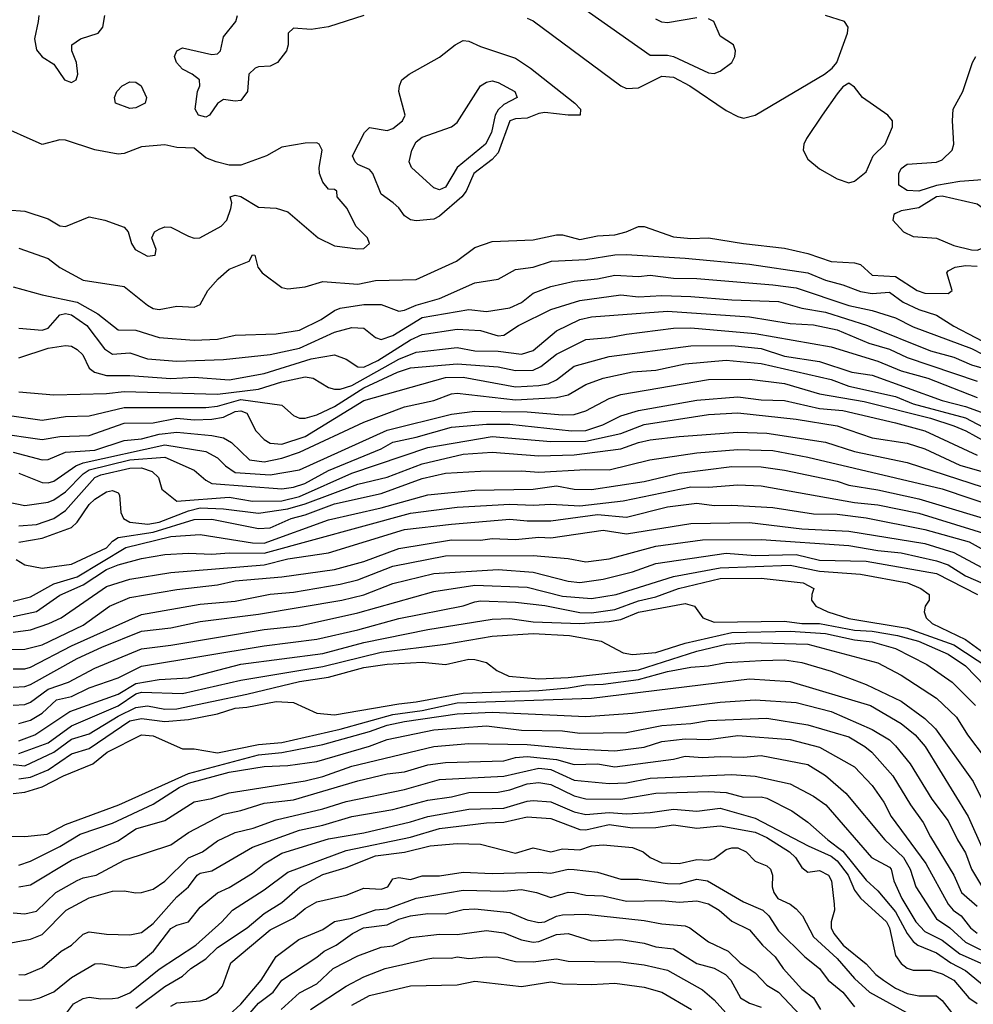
# Model space of a CAD drawing. Header units: metres. Extents: x -51132 to -49532, y -231222 to -229437.
# Tile 288 of 334: x -49929 to -49847, y -230058 to -229974. Entities that reach past the tile are written whole.
import ezdxf

# ---------------------------------------------------------------- set-up
doc = ezdxf.new("R2010")
doc.units = ezdxf.units.M
doc.layers.add('CONTOUR_INDEX', color=1, linetype='Continuous')
doc.layers.add('CONTOUR_INTER', color=3, linetype='Continuous')

msp = doc.modelspace()

# ---------------------------------------------------------------- linework, layer by layer
at = {"layer": 'CONTOUR_INDEX'}
for points, elevation in [([(-49928.58, -230000.481), (-49926.58, -230000.647), (-49926.08, -230000.486), (-49925.08, -229999.362), (-49924.58, -229999.226), (-49924.08, -229999.337), (-49922.769, -230000.259), (-49921.262, -230002.259), (-49920.58, -230002.7), (-49919.08, -230002.594), (-49917.58, -230003.105), (-49915.08, -230003.3), (-49911.08, -230003.159), (-49907.08, -230002.748), (-49904.58, -230002.212), (-49901.58, -230000.825), (-49900.08, -230000.436), (-49899.08, -230000.496), (-49898.08, -230001.283), (-49897.58, -230001.448), (-49896.58, -230001.104), (-49894.08, -229999.587), (-49890.08, -229998.891), (-49888.58, -229999.06), (-49886.58, -229998.759), (-49885.58, -229998.282), (-49884.58, -229997.506), (-49883.08, -229996.929), (-49881.08, -229996.461), (-49879.08, -229996.264), (-49877.58, -229995.951), (-49875.58, -229996.057), (-49874.58, -229995.956), (-49872.58, -229996.204), (-49870.58, -229996.249), (-49864.08, -229996.796), (-49862.08, -229997.041), (-49857.58, -229998.537), (-49855.58, -229998.969), (-49853.58, -229999.617), (-49852.08, -230000.385), (-49847.08, -230002.224), (-49845.08, -230003.254)], 25), ([(-49929.08, -230011.087), (-49926.58, -230011.753), (-49926.08, -230011.709), (-49924.58, -230011.097), (-49922.08, -230010.926), (-49919.58, -230010.082), (-49918.08, -230009.947), (-49916.58, -230009.564), (-49915.08, -230009.378), (-49912.08, -230009.665), (-49911.08, -230009.881), (-49910.398, -230010.259), (-49908.838, -230011.759), (-49907.58, -230011.917), (-49906.08, -230011.604), (-49904.58, -230011.079), (-49899.08, -230008.536), (-49895.58, -230007.219), (-49893.08, -230006.662), (-49891.58, -230006.101), (-49891.08, -230006.053), (-49886.08, -230006.604), (-49882.58, -230006.404), (-49881.58, -230006.192), (-49880.08, -230005.295), (-49878.58, -230004.771), (-49876.08, -230004.228), (-49874.08, -230004.069), (-49871.58, -230003.546), (-49868.08, -230003.224), (-49865.08, -230003.518), (-49859.08, -230004.871), (-49857.58, -230005.435), (-49853.58, -230006.342), (-49852.08, -230006.964), (-49847.58, -230008.159), (-49845.58, -230009.211)], 30), ([(-49928.799, -230020.259), (-49928.08, -230020.723), (-49926.58, -230021.026), (-49924.08, -230020.663), (-49921.08, -230019.27), (-49920.58, -230018.71), (-49920.08, -230018.4), (-49917.08, -230017.923), (-49913.58, -230016.855), (-49912.08, -230016.821), (-49908.08, -230017.619), (-49907.08, -230017.577), (-49905.286, -230016.759), (-49904.08, -230016.44), (-49901.58, -230015.499), (-49897.58, -230014.628), (-49894.08, -230013.342), (-49892.08, -230012.893), (-49889.08, -230012.726), (-49885.58, -230012.695), (-49884.08, -230012.817), (-49880.08, -230012.588), (-49878.08, -230012.603), (-49874.585, -230011.759), (-49870.58, -230011.155), (-49867.08, -230010.853), (-49864.08, -230010.955), (-49861.08, -230011.507), (-49849.58, -230014.241), (-49844.58, -230015.908)], 35), ([(-49929.08, -230029.62), (-49928.08, -230029.611), (-49927.58, -230029.475), (-49924.08, -230027.645), (-49918.08, -230024.973), (-49913.08, -230024.099), (-49910.08, -230023.824), (-49907.08, -230023.229), (-49905.08, -230023.056), (-49901.08, -230022.387), (-49899.58, -230022.011), (-49896.58, -230020.854), (-49892.08, -230019.948), (-49884.58, -230019.933), (-49881.58, -230020.179), (-49880.08, -230020.461), (-49878.08, -230020.21), (-49874.08, -230019.122), (-49870.08, -230018.591), (-49865.08, -230018.569), (-49857.58, -230019.076), (-49855.08, -230019.516), (-49853.08, -230019.706), (-49850.08, -230020.381), (-49849.08, -230020.719), (-49847.58, -230021.655), (-49846.08, -230022.322)], 40), ([(-49928.58, -230036.87), (-49926.08, -230035.963), (-49924.08, -230034.505), (-49920.08, -230032.788), (-49918.58, -230031.769), (-49918.08, -230031.618), (-49914.58, -230031.724), (-49909.58, -230030.577), (-49902.58, -230029.409), (-49897.58, -230028.184), (-49892.08, -230027.508), (-49888.08, -230026.841), (-49884.58, -230026.597), (-49881.465, -230026.759), (-49878.751, -230027.259), (-49876.887, -230028.259), (-49876.08, -230028.389), (-49874.08, -230028.236), (-49871.58, -230027.415), (-49867.58, -230026.528), (-49862.58, -230026.405), (-49859.58, -230026.595), (-49857.08, -230027.133), (-49855.58, -230027.304), (-49853.58, -230027.883), (-49850.884, -230029.259), (-49848.743, -230030.759), (-49846.746, -230032.759)], 45), ([(-49928.58, -230046.413), (-49927.58, -230046.074), (-49925.08, -230044.806), (-49923.346, -230043.759), (-49920.58, -230042.819), (-49917.08, -230041.197), (-49914.877, -230039.759), (-49914.08, -230039.409), (-49910.58, -230038.473), (-49907.58, -230037.976), (-49905.58, -230037.882), (-49903.08, -230037.559), (-49898.58, -230036.236), (-49897.08, -230035.661), (-49893.08, -230034.841), (-49888.58, -230034.49), (-49885.58, -230034.86), (-49882.08, -230034.935), (-49880.58, -230035.116), (-49876.58, -230035.072), (-49873.58, -230034.464), (-49871.08, -230034.291), (-49869.58, -230034.051), (-49864.58, -230033.84), (-49861.08, -230034.414), (-49857.58, -230035.445), (-49856.192, -230036.259), (-49855.604, -230036.759), (-49853.818, -230038.759), (-49852.294, -230041.259), (-49851.199, -230042.759), (-49850.58, -230043.99), (-49848.58, -230047.257), (-49847.92, -230048.759), (-49846.58, -230049.916)], 50), ([(-49928.58, -230057.93), (-49927.58, -230057.95), (-49926.795, -230057.759), (-49925.58, -230057.243), (-49924.08, -230056.021), (-49922.08, -230054.858), (-49921.58, -230054.82), (-49919.58, -230055.205), (-49918.58, -230055.023), (-49917.075, -230053.759), (-49915.58, -230051.82), (-49915.08, -230051.537), (-49914.08, -230051.247), (-49913.08, -230049.999), (-49911.58, -230048.789), (-49910.58, -230048.327), (-49908.58, -230047.107), (-49907.58, -230046.286), (-49906.08, -230045.396), (-49902.08, -230044.162), (-49899.08, -230043.651), (-49895.08, -230042.72), (-49893.58, -230042.254), (-49890.08, -230041.614), (-49887.08, -230041.536), (-49885.08, -230040.933), (-49884.58, -230040.888), (-49883.08, -230041.005), (-49881.08, -230041.855), (-49880.08, -230042.091), (-49878.08, -230041.915), (-49876.58, -230042.022), (-49874.58, -230041.917), (-49872.58, -230041.629), (-49870.58, -230041.788), (-49868.58, -230041.545), (-49865.58, -230042.384), (-49861.064, -230044.759), (-49859.08, -230045.647), (-49858.58, -230046.029), (-49857.632, -230047.259), (-49857.08, -230048.537), (-49856.58, -230049.231), (-49854.335, -230051.259), (-49854.08, -230051.759), (-49853.58, -230054.143), (-49853.08, -230054.809), (-49852.58, -230055.229), (-49852.08, -230055.398), (-49850.58, -230055.399), (-49849.58, -230055.705), (-49848.589, -230056.259), (-49847.3, -230057.759), (-49846.58, -230058.253)], 55), ([(-49910.271, -230060.759), (-49908.08, -230058.208), (-49906.813, -230057.259), (-49906.069, -230056.259), (-49903.08, -230054.29), (-49902.469, -230053.759), (-49901.432, -230053.259), (-49900.045, -230052.259), (-49899.089, -230051.759), (-49897.08, -230051.504), (-49896.08, -230051.029), (-49895.08, -230050.749), (-49893.58, -230050.558), (-49892.08, -230050.588), (-49890.58, -230050.216), (-49889.58, -230050.149), (-49886.58, -230050.468), (-49885.08, -230051.079), (-49884.08, -230051.329), (-49883.58, -230051.256), (-49882.58, -230050.769), (-49882.08, -230050.658), (-49880.08, -230050.597), (-49875.08, -230051.135), (-49873.58, -230051.44), (-49871.58, -230051.606), (-49871.17, -230051.759), (-49869.58, -230052.979), (-49867.906, -230053.759), (-49866.869, -230054.759), (-49865.58, -230055.608), (-49864.58, -230056.661), (-49863.58, -230057.276), (-49860.775, -230060.259)], 60)]:
    msp.add_lwpolyline(points, dxfattribs=dict(at, elevation=elevation))
at = {"layer": 'CONTOUR_INTER'}
for points, elevation in [([(-49881.58, -229972.182), (-49874.58, -229977.147), (-49873.08, -229977.145), (-49872.58, -229977.258), (-49869.58, -229978.665), (-49869.08, -229978.699), (-49868.58, -229978.504), (-49867.579, -229977.759), (-49867.326, -229977.259), (-49867.265, -229976.759), (-49867.429, -229976.259), (-49868.58, -229975.519), (-49869.135, -229974.259), (-49869.58, -229974.039)], 21), ([(-49926.882, -229973.759), (-49926.923, -229974.259), (-49927.241, -229975.759), (-49927.08, -229976.69), (-49926.58, -229977.289), (-49925.58, -229977.921), (-49924.686, -229979.259), (-49924.08, -229979.489), (-49923.674, -229979.259), (-49923.542, -229978.759), (-49923.664, -229977.759), (-49924.059, -229976.759), (-49924.037, -229976.259), (-49923.308, -229975.759), (-49921.797, -229975.259), (-49921.402, -229974.759), (-49921.232, -229973.759)], 22), ([(-49899.08, -229973.764), (-49902.08, -229974.722), (-49903.58, -229974.935), (-49905.08, -229974.835), (-49905.551, -229975.259), (-49905.544, -229976.259), (-49905.671, -229976.759), (-49906.463, -229977.759), (-49907.08, -229978.092), (-49908.08, -229978.138), (-49908.377, -229978.259), (-49908.908, -229978.759), (-49909.024, -229980.259), (-49909.58, -229981.008), (-49910.08, -229981.072), (-49911.08, -229980.937), (-49911.58, -229981.264), (-49912.271, -229982.259), (-49912.58, -229982.438), (-49913.202, -229982.259), (-49913.496, -229981.759), (-49913.294, -229980.259), (-49913.107, -229979.759), (-49913.14, -229979.259), (-49913.741, -229978.759), (-49914.58, -229978.349), (-49915.093, -229977.759), (-49915.262, -229977.259), (-49915.072, -229976.759), (-49914.58, -229976.506), (-49912.08, -229977.098), (-49911.58, -229977.04), (-49911.324, -229976.759), (-49911.08, -229975.577), (-49910.028, -229974.259), (-49909.874, -229973.759)], 23), ([(-49885.08, -229973.978), (-49884.58, -229974.198), (-49877.091, -229979.759), (-49876.58, -229979.991), (-49875.58, -229979.925), (-49873.58, -229978.943), (-49872.58, -229979.017), (-49871.176, -229979.759), (-49868.08, -229981.869), (-49867.08, -229982.401), (-49866.58, -229982.516), (-49865.575, -229982.259), (-49859.658, -229978.759), (-49858.989, -229978.259), (-49858.596, -229977.759), (-49857.695, -229975.259), (-49857.633, -229974.759), (-49857.953, -229974.259), (-49859.581, -229973.759)], 22), ([(-49870.58, -229973.961), (-49873.08, -229974.375), (-49873.58, -229974.308), (-49874.08, -229974.059)], 21), ([(-49891.256, -229976.259), (-49890.58, -229975.881), (-49890.08, -229975.932), (-49889.08, -229976.401), (-49886.08, -229977.401), (-49884.815, -229978.259), (-49881.027, -229981.259), (-49880.524, -229981.759), (-49880.566, -229982.259), (-49881.58, -229982.274), (-49883.58, -229982.052), (-49884.08, -229982.117), (-49885.08, -229982.529), (-49886.08, -229982.574), (-49886.574, -229982.759), (-49887.58, -229985.495), (-49888.08, -229986.07), (-49889.656, -229987.259), (-49890.305, -229988.759), (-49890.684, -229989.259), (-49892.58, -229990.907), (-49893.08, -229991.176), (-49894.58, -229991.309), (-49895.08, -229991.231), (-49895.58, -229990.893), (-49896.08, -229990.184), (-49896.554, -229989.759), (-49897.58, -229989.03), (-49898.31, -229987.259), (-49898.58, -229986.922), (-49899.58, -229986.486), (-49899.818, -229986.259), (-49900.03, -229985.759), (-49898.997, -229983.759), (-49898.58, -229983.319), (-49897.08, -229983.573), (-49896.58, -229983.418), (-49895.75, -229982.759), (-49895.532, -229982.259), (-49896.058, -229980.259), (-49896.02, -229979.759), (-49895.806, -229979.259), (-49895.195, -229978.759), (-49892.58, -229977.303), (-49891.256, -229976.259)], 23), ([(-49844.58, -229987.676), (-49848.08, -229987.938), (-49850.08, -229988.276), (-49851.58, -229988.767), (-49852.58, -229988.704), (-49853.304, -229988.259), (-49853.288, -229987.259), (-49853.08, -229986.848), (-49852.58, -229986.463), (-49850.08, -229986.286), (-49849.58, -229986.099), (-49848.735, -229985.259), (-49848.6, -229984.759), (-49848.708, -229982.759), (-49848.633, -229981.759), (-49847.83, -229980.259), (-49846.994, -229977.759), (-49846.714, -229977.259)], 23), ([(-49919.738, -229979.759), (-49919.08, -229979.419), (-49918.58, -229979.443), (-49918.118, -229979.759), (-49917.658, -229980.759), (-49917.781, -229981.259), (-49918.58, -229981.653), (-49919.08, -229981.692), (-49920.312, -229981.259), (-49920.407, -229980.759), (-49920.192, -229980.259), (-49919.738, -229979.759)], 23), ([(-49889.083, -229979.759), (-49888.58, -229979.439), (-49888.08, -229979.348), (-49887.58, -229979.484), (-49886.156, -229980.259), (-49885.946, -229980.759), (-49887.08, -229981.351), (-49887.58, -229981.827), (-49887.827, -229982.259), (-49888.134, -229983.759), (-49888.658, -229984.759), (-49891.073, -229986.759), (-49892.08, -229988.417), (-49892.58, -229988.646), (-49893.08, -229988.497), (-49894.987, -229986.759), (-49895.176, -229986.259), (-49894.968, -229985.259), (-49894.58, -229984.541), (-49894.08, -229984.152), (-49891.58, -229983.279), (-49891.08, -229982.902), (-49889.083, -229979.759)], 24), ([(-49857.58, -229979.55), (-49858.08, -229979.858), (-49858.58, -229980.448), (-49859.86, -229982.259), (-49861.179, -229984.259), (-49861.43, -229984.759), (-49861.491, -229985.259), (-49861.08, -229986.036), (-49860.08, -229986.868), (-49858.58, -229987.722), (-49857.58, -229988.046), (-49857.08, -229987.929), (-49856.08, -229987.11), (-49855.489, -229985.759), (-49854.454, -229984.759), (-49853.845, -229983.259), (-49853.848, -229982.759), (-49854.237, -229982.259), (-49856.415, -229980.759), (-49857.08, -229979.866), (-49857.58, -229979.55)], 22), ([(-49929.58, -229990.366), (-49928.08, -229990.496), (-49926.08, -229991.138), (-49925.08, -229991.733), (-49924.58, -229991.792), (-49922.58, -229990.971), (-49921.23, -229991.259), (-49919.58, -229991.851), (-49919.233, -229992.259), (-49918.954, -229993.259), (-49918.628, -229993.759), (-49917.58, -229994.345), (-49916.933, -229994.259), (-49916.824, -229993.759), (-49917.198, -229992.759), (-49916.988, -229992.259), (-49916.58, -229992.01), (-49916.08, -229991.832), (-49915.58, -229991.848), (-49914.08, -229992.631), (-49913.58, -229992.778), (-49913.084, -229992.759), (-49911.275, -229991.759), (-49910.79, -229991.259), (-49910.455, -229990.259), (-49910.358, -229989.759), (-49910.495, -229989.259), (-49910.08, -229989.105), (-49909.58, -229989.242), (-49908.08, -229990.139), (-49906.58, -229990.218), (-49905.58, -229990.548), (-49902.967, -229992.759), (-49901.58, -229993.461), (-49899.58, -229993.716), (-49899.08, -229993.665), (-49898.587, -229993.259), (-49898.745, -229992.759), (-49899.753, -229991.759), (-49900.499, -229990.259), (-49901.344, -229989.259), (-49901.38, -229988.759), (-49901.58, -229988.634), (-49902.08, -229988.611), (-49902.58, -229988.003), (-49902.846, -229987.259), (-49902.879, -229986.759), (-49902.64, -229985.259), (-49902.888, -229984.759), (-49903.08, -229984.653), (-49904.08, -229984.672), (-49906.08, -229985.016), (-49907.391, -229985.759), (-49909.58, -229986.543), (-49910.58, -229986.535), (-49911.712, -229986.259), (-49912.58, -229985.926), (-49913.58, -229985.086), (-49915.08, -229985.049), (-49916.08, -229984.801), (-49918.08, -229984.97), (-49919.58, -229985.544), (-49920.08, -229985.613), (-49922.08, -229985.235), (-49924.58, -229984.404), (-49925.08, -229984.37), (-49926.58, -229984.795), (-49930.58, -229983.019)], 22), ([(-49849.58, -229989.213), (-49850.08, -229989.268), (-49851.58, -229990.191), (-49853.08, -229990.465), (-49853.58, -229990.669), (-49853.71, -229990.759), (-49853.794, -229991.259), (-49852.894, -229992.259), (-49852.08, -229992.651), (-49850.08, -229992.801), (-49848.58, -229993.421), (-49847.08, -229993.801), (-49846.58, -229993.805), (-49846.08, -229993.624), (-49845.742, -229993.259), (-49845.624, -229992.759), (-49846.08, -229990.253), (-49846.58, -229989.893), (-49849.58, -229989.213)], 22), ([(-49928.58, -229993.654), (-49926.08, -229994.535), (-49925.08, -229995.295), (-49923.08, -229996.371), (-49919.58, -229996.923), (-49917.58, -229998.518), (-49917.08, -229998.793), (-49916.58, -229998.888), (-49915.08, -229998.597), (-49913.58, -229998.695), (-49913.08, -229998.472), (-49912.423, -229997.259), (-49911.533, -229996.259), (-49910.58, -229995.441), (-49908.885, -229994.759), (-49908.58, -229994.208), (-49908.379, -229994.259), (-49908.122, -229995.259), (-49907.776, -229995.759), (-49906.08, -229997.021), (-49905.58, -229997.121), (-49904.08, -229996.947), (-49902.58, -229996.487), (-49899.58, -229996.733), (-49898.08, -229996.425), (-49894.58, -229996.34), (-49891.131, -229994.759), (-49889.58, -229993.592), (-49888.08, -229993.083), (-49884.58, -229992.922), (-49882.58, -229992.52), (-49882.08, -229992.513), (-49880.58, -229992.912), (-49879.08, -229992.585), (-49877.58, -229992.504), (-49876.632, -229992.259), (-49875.58, -229991.797), (-49875.08, -229991.807), (-49872.58, -229992.667), (-49871.08, -229992.818), (-49869.58, -229992.763), (-49866.587, -229993.259), (-49863.08, -229993.648), (-49861.08, -229994.094), (-49859.08, -229994.796), (-49857.08, -229994.894), (-49856.58, -229995.036), (-49855.58, -229995.943), (-49853.58, -229996.081), (-49851.722, -229997.259), (-49851.08, -229997.49), (-49849.08, -229997.513), (-49848.727, -229997.259), (-49849.195, -229995.759), (-49849.08, -229995.574), (-49848.473, -229995.259), (-49847.58, -229995.143), (-49846.58, -229995.191)], 23), ([(-49929.08, -229996.96), (-49926.58, -229997.635), (-49923.58, -229998.254), (-49921.819, -229999.259), (-49920.08, -230000.631), (-49918.58, -230000.655), (-49916.58, -230001.298), (-49913.58, -230001.519), (-49911.58, -230001.44), (-49910.08, -230001.082), (-49906.58, -230000.977), (-49904.58, -230000.649), (-49902.726, -229999.759), (-49901.58, -229998.974), (-49901.08, -229998.789), (-49899.08, -229998.464), (-49897.58, -229998.454), (-49896.08, -229999.022), (-49895.58, -229998.958), (-49894.58, -229998.527), (-49892.58, -229997.957), (-49889.58, -229996.611), (-49887.58, -229996.305), (-49886.08, -229995.485), (-49884.58, -229995.271), (-49883.005, -229994.759), (-49880.08, -229994.603), (-49877.58, -229994.228), (-49876.58, -229994.197), (-49871.58, -229994.501), (-49866.08, -229995.028), (-49861.08, -229995.75), (-49859.58, -229996.379), (-49858.08, -229996.774), (-49856.58, -229997.367), (-49855.58, -229997.53), (-49854.08, -229997.403), (-49852.914, -229998.259), (-49851.58, -229998.888), (-49850.08, -229999.379), (-49848.58, -230000.321), (-49844.866, -230002.259)], 24), ([(-49928.58, -230003.013), (-49926.08, -230002.195), (-49924.58, -230001.985), (-49924.08, -230002.034), (-49923.58, -230002.299), (-49923.099, -230002.759), (-49922.58, -230003.917), (-49922.105, -230004.259), (-49921.08, -230004.542), (-49919.08, -230004.525), (-49915.58, -230004.792), (-49913.58, -230004.673), (-49910.58, -230004.905), (-49907.58, -230004.365), (-49903.58, -230003.123), (-49901.58, -230002.773), (-49900.58, -230003.127), (-49899.58, -230003.797), (-49899.08, -230003.815), (-49897.864, -230003.259), (-49895.08, -230001.49), (-49894.08, -230001.036), (-49891.08, -230000.574), (-49889.08, -230000.676), (-49887.58, -230001.144), (-49887.08, -230001.084), (-49885.833, -230000.259), (-49883.08, -229998.903), (-49880.58, -229998.135), (-49877.08, -229997.63), (-49875.58, -229997.807), (-49873.58, -229997.693), (-49871.08, -229997.782), (-49867.58, -229998.068), (-49863.58, -229998.195), (-49861.58, -229998.791), (-49859.58, -229999.113), (-49855.968, -230000.259), (-49850.58, -230002.427), (-49848.58, -230002.97), (-49847.08, -230003.626), (-49845.58, -230004.06)], 26), ([(-49928.58, -230005.942), (-49925.58, -230006.197), (-49921.08, -230006.071), (-49919.58, -230005.918), (-49911.58, -230006.127), (-49908.08, -230005.71), (-49906.08, -230005.077), (-49904.08, -230004.658), (-49903.401, -230004.759), (-49902.08, -230005.564), (-49901.58, -230005.718), (-49901.08, -230005.701), (-49900.08, -230005.378), (-49896.08, -230003.132), (-49894.58, -230002.555), (-49891.08, -230002.143), (-49889.58, -230002.421), (-49887.58, -230002.455), (-49885.58, -230002.706), (-49884.58, -230002.412), (-49882.58, -230000.709), (-49880.58, -229999.757), (-49879.58, -229999.53), (-49873.08, -229999.032), (-49866.08, -229999.509), (-49862.58, -230000.082), (-49860.58, -230000.205), (-49858.58, -230000.64), (-49855.851, -230001.759), (-49854.08, -230002.294), (-49852.58, -230003.009), (-49846.58, -230005.024)], 27), ([(-49929.58, -230007.923), (-49926.58, -230008.355), (-49924.58, -230008.054), (-49922.58, -230007.984), (-49919.58, -230007.265), (-49912.58, -230007.274), (-49911.58, -230007.146), (-49909.58, -230006.594), (-49906.08, -230007.07), (-49905.08, -230007.948), (-49904.58, -230008.177), (-49904.08, -230008.198), (-49903.08, -230007.902), (-49901.58, -230007.19), (-49899.08, -230005.597), (-49896.183, -230004.259), (-49895.08, -230003.891), (-49891.08, -230003.527), (-49887.58, -230003.806), (-49886.08, -230004.104), (-49884.58, -230004.084), (-49883.924, -230003.759), (-49882.58, -230002.701), (-49880.08, -230001.45), (-49878.08, -230001.294), (-49876.58, -230000.994), (-49872.58, -230000.496), (-49871.08, -230000.461), (-49865.58, -230000.956), (-49859.08, -230002.076), (-49855.08, -230003.319), (-49853.08, -230004.151), (-49850.804, -230004.759), (-49846.58, -230006.429)], 28), ([(-49930.58, -230009.43), (-49926.58, -230010.013), (-49925.08, -230009.742), (-49922.58, -230009.657), (-49919.58, -230008.613), (-49917.08, -230008.593), (-49915.08, -230008.191), (-49913.58, -230008.325), (-49912.08, -230008.283), (-49911.08, -230008.109), (-49910.08, -230007.612), (-49909.58, -230007.557), (-49909.068, -230007.759), (-49908.299, -230009.259), (-49907.58, -230010.012), (-49907.08, -230010.327), (-49906.08, -230010.412), (-49904.08, -230009.74), (-49899.08, -230006.672), (-49892.08, -230004.717), (-49890.58, -230004.693), (-49886.08, -230005.501), (-49884.08, -230005.393), (-49883.286, -230005.259), (-49882.58, -230004.919), (-49881.08, -230003.745), (-49878.08, -230002.913), (-49871.08, -230001.989), (-49867.58, -230001.98), (-49865.08, -230002.215), (-49863.08, -230002.869), (-49860.08, -230003.327), (-49857.307, -230004.259), (-49855.58, -230004.494), (-49849.58, -230006.678), (-49847.58, -230007.179), (-49844.58, -230008.272)], 29), ([(-49928.58, -230012.886), (-49926.58, -230013.694), (-49926.08, -230013.721), (-49925.58, -230013.559), (-49923.698, -230012.259), (-49923.08, -230012.01), (-49916.08, -230010.472), (-49912.58, -230011.042), (-49911.58, -230011.577), (-49910.914, -230012.259), (-49910.08, -230012.821), (-49907.08, -230013.037), (-49904.58, -230012.592), (-49897.08, -230009.218), (-49891.58, -230007.845), (-49889.58, -230007.587), (-49885.08, -230007.63), (-49882.08, -230007.912), (-49881.08, -230007.88), (-49880.08, -230007.57), (-49878.08, -230006.5), (-49877.08, -230006.163), (-49869.58, -230004.892), (-49866.08, -230004.851), (-49863.08, -230005.229), (-49860.08, -230006.091), (-49856.255, -230006.759), (-49850.58, -230008.186), (-49848.58, -230008.836), (-49847.547, -230009.259), (-49845.08, -230010.643)], 31), ([(-49929.58, -230015.336), (-49928.08, -230015.645), (-49926.08, -230015.361), (-49925.58, -230015.157), (-49924.58, -230014.477), (-49923.08, -230012.948), (-49922.58, -230012.596), (-49919.08, -230011.757), (-49916.08, -230011.516), (-49913.58, -230012.625), (-49912.58, -230013.492), (-49912.08, -230013.772), (-49906.08, -230014.222), (-49905.08, -230014.077), (-49904.104, -230013.759), (-49902.08, -230012.663), (-49897.58, -230010.822), (-49896.58, -230010.241), (-49894.58, -230009.823), (-49891.58, -230008.945), (-49888.58, -230008.708), (-49886.58, -230008.694), (-49881.311, -230009.259), (-49880.08, -230009.252), (-49878.628, -230008.759), (-49877.08, -230007.992), (-49875.58, -230007.528), (-49870.58, -230006.636), (-49867.08, -230006.354), (-49865.08, -230006.628), (-49863.08, -230006.683), (-49860.08, -230007.367), (-49858.08, -230007.543), (-49853.58, -230008.587), (-49851.08, -230009.278), (-49846.58, -230011.353)], 32), ([(-49928.58, -230017.4), (-49927.08, -230017.293), (-49925.58, -230016.757), (-49924.58, -230016.081), (-49922.08, -230013.25), (-49921.58, -230013.032), (-49919.08, -230012.463), (-49918.08, -230012.446), (-49917.178, -230012.759), (-49916.641, -230013.259), (-49916.354, -230014.259), (-49915.08, -230015.29), (-49910.58, -230014.953), (-49908.58, -230015.27), (-49906.08, -230015.265), (-49904.58, -230014.884), (-49900.08, -230012.897), (-49893.58, -230010.681), (-49888.08, -230009.747), (-49883.08, -230010.195), (-49880.08, -230010.142), (-49877.08, -230009.486), (-49875.08, -230008.722), (-49869.58, -230007.879), (-49867.08, -230007.72), (-49862.08, -230008.261), (-49858.58, -230008.852), (-49855.58, -230009.874), (-49852.58, -230010.337), (-49851.08, -230010.822), (-49848.08, -230012.207), (-49845.58, -230012.92)], 33), ([(-49928.58, -230018.795), (-49926.58, -230018.461), (-49924.08, -230017.547), (-49923.58, -230017.075), (-49922.58, -230015.581), (-49922.08, -230015.114), (-49921.08, -230014.495), (-49920.58, -230014.37), (-49920.08, -230014.582), (-49919.973, -230014.759), (-49919.853, -230016.259), (-49919.643, -230016.759), (-49919.08, -230017.076), (-49917.542, -230017.259), (-49916.58, -230017.069), (-49914.08, -230016.103), (-49913.08, -230015.849), (-49911.08, -230015.934), (-49908.08, -230016.312), (-49905.58, -230015.941), (-49904.08, -230015.524), (-49899.58, -230013.821), (-49897.08, -230013.229), (-49894.08, -230012.087), (-49890.58, -230011.27), (-49888.08, -230011.083), (-49884.08, -230011.408), (-49881.08, -230011.322), (-49877.08, -230010.802), (-49875.58, -230010.266), (-49874.58, -230010.049), (-49872.08, -230009.745), (-49867.08, -230009.379), (-49864.58, -230009.454), (-49859.58, -230010.227), (-49857.08, -230011.033), (-49852.58, -230011.965), (-49846.08, -230014.076)], 34), ([(-49929.08, -230023.835), (-49927.58, -230023.47), (-49925.58, -230022.36), (-49923.58, -230021.745), (-49919.427, -230019.259), (-49915.58, -230018.301), (-49913.08, -230018.132), (-49908.58, -230018.837), (-49907.58, -230018.869), (-49902.08, -230016.871), (-49897.58, -230015.86), (-49893.58, -230014.731), (-49889.58, -230014.337), (-49884.58, -230014.248), (-49882.58, -230013.967), (-49881.08, -230014.262), (-49879.58, -230014.284), (-49875.08, -230013.588), (-49872.08, -230012.896), (-49867.58, -230012.331), (-49865.08, -230012.355), (-49863.08, -230012.623), (-49858.58, -230013.571), (-49857.58, -230013.902), (-49855.08, -230014.303), (-49851.58, -230015.07), (-49844.08, -230017.348)], 36), ([(-49929.08, -230025.142), (-49927.08, -230024.733), (-49925.08, -230023.327), (-49923.08, -230022.432), (-49921.08, -230021.134), (-49920.08, -230020.714), (-49918.08, -230020.189), (-49916.08, -230019.856), (-49914.08, -230019.723), (-49912.08, -230019.823), (-49910.58, -230019.703), (-49907.58, -230019.741), (-49895.08, -230016.322), (-49891.08, -230015.8), (-49886.58, -230015.537), (-49884.58, -230015.618), (-49883.08, -230015.536), (-49880.58, -230015.695), (-49876.865, -230015.259), (-49871.08, -230014.069), (-49869.58, -230014.093), (-49867.08, -230013.887), (-49865.08, -230013.967), (-49857.08, -230015.396), (-49855.08, -230015.585), (-49851.58, -230016.305), (-49845.296, -230018.259)], 37), ([(-49929.08, -230026.489), (-49927.58, -230026.289), (-49926.022, -230025.759), (-49924.976, -230025.259), (-49921.08, -230022.583), (-49919.08, -230021.951), (-49915.58, -230021.389), (-49907.58, -230020.736), (-49905.58, -230020.225), (-49902.08, -230019.694), (-49895.58, -230017.715), (-49891.58, -230017.255), (-49886.58, -230016.81), (-49885.08, -230016.971), (-49883.08, -230016.958), (-49879.08, -230016.433), (-49876.58, -230016.645), (-49873.08, -230015.774), (-49870.58, -230015.461), (-49869.08, -230015.655), (-49867.58, -230015.614), (-49864.08, -230015.838), (-49860.58, -230016.373), (-49858.58, -230016.392), (-49856.08, -230016.707), (-49851.08, -230017.702), (-49847.273, -230018.759), (-49843.679, -230020.759)], 38), ([(-49929.58, -230027.961), (-49928.08, -230027.946), (-49926.58, -230027.571), (-49923.08, -230025.89), (-49920.832, -230024.259), (-49919.08, -230023.531), (-49915.08, -230022.83), (-49911.58, -230022.429), (-49910.08, -230022.099), (-49906.08, -230021.741), (-49901.58, -230021.122), (-49899.08, -230020.452), (-49896.08, -230019.326), (-49891.58, -230018.592), (-49889.08, -230018.61), (-49888.08, -230018.484), (-49886.08, -230018.549), (-49884.08, -230018.348), (-49883.08, -230018.408), (-49878.58, -230017.752), (-49876.58, -230018.086), (-49871.08, -230017.186), (-49866.08, -230017.102), (-49861.58, -230017.636), (-49857.58, -230017.836), (-49851.08, -230018.903), (-49848.58, -230019.682), (-49842.58, -230022.895)], 39), ([(-49929.08, -230031.187), (-49928.08, -230031.125), (-49927.58, -230030.948), (-49923.58, -230028.735), (-49921.494, -230027.759), (-49918.08, -230026.406), (-49915.58, -230026.12), (-49913.08, -230025.561), (-49908.08, -230024.953), (-49900.95, -230023.759), (-49899.08, -230023.285), (-49896.58, -230022.33), (-49893.08, -230021.477), (-49887.58, -230021.131), (-49884.58, -230021.341), (-49881.58, -230022.111), (-49880.58, -230022.25), (-49878.58, -230021.954), (-49876.08, -230021.333), (-49874.08, -230020.618), (-49868.08, -230019.743), (-49865.58, -230019.935), (-49862.08, -230019.831), (-49860.08, -230020.321), (-49856.08, -230020.428), (-49850.08, -230021.471), (-49846.555, -230023.259)], 41), ([(-49929.08, -230032.722), (-49928.08, -230032.663), (-49927.58, -230032.463), (-49926.08, -230031.374), (-49924.346, -230030.759), (-49922.08, -230029.556), (-49918.08, -230027.915), (-49915.58, -230027.606), (-49907.596, -230026.259), (-49904.58, -230025.945), (-49899.58, -230024.838), (-49893.08, -230022.999), (-49889.58, -230022.466), (-49885.08, -230022.636), (-49882.08, -230023.398), (-49879.58, -230023.601), (-49877.474, -230023.259), (-49872.58, -230021.721), (-49868.58, -230020.972), (-49862.58, -230020.763), (-49860.08, -230021.266), (-49856.58, -230021.528), (-49852.544, -230022.259), (-49851.412, -230022.759), (-49850.7, -230023.259), (-49850.706, -230023.759), (-49851.034, -230024.259), (-49851.13, -230024.759), (-49850.948, -230025.259), (-49850.431, -230025.759), (-49847.58, -230027.125), (-49846.033, -230028.259)], 42), ([(-49928.58, -230034.3), (-49927.58, -230034.026), (-49926.58, -230033.426), (-49925.36, -230032.259), (-49924.08, -230032.001), (-49922.58, -230031.235), (-49920.08, -230030.378), (-49918.08, -230029.407), (-49907.58, -230027.651), (-49903.08, -230027.075), (-49899.58, -230026.284), (-49896.08, -230025.317), (-49890.58, -230024.234), (-49889.58, -230023.888), (-49889.08, -230023.802), (-49886.08, -230023.917), (-49883.58, -230024.206), (-49880.58, -230024.794), (-49879.58, -230024.822), (-49877.58, -230024.534), (-49875.58, -230023.797), (-49874.08, -230023.456), (-49872.143, -230022.759), (-49868.58, -230021.893), (-49865.08, -230021.868), (-49861.485, -230022.259), (-49860.553, -230022.759), (-49860.744, -230023.259), (-49860.76, -230023.759), (-49860.401, -230024.259), (-49859.373, -230024.759), (-49857.58, -230025.331), (-49852.58, -230026.146), (-49848.58, -230027.562), (-49844.58, -230030.187)], 43), ([(-49928.58, -230035.777), (-49927.21, -230035.259), (-49924.228, -230033.259), (-49920.08, -230031.797), (-49918.58, -230030.864), (-49916.58, -230030.539), (-49914.08, -230030.385), (-49909.58, -230029.214), (-49902.58, -230028.299), (-49899.08, -230027.366), (-49893.58, -230026.253), (-49888.08, -230025.383), (-49886.58, -230025.331), (-49884.58, -230025.591), (-49880.58, -230025.75), (-49878.08, -230025.577), (-49877.08, -230025.397), (-49875.58, -230024.773), (-49871.58, -230024.044), (-49870.767, -230024.259), (-49870.069, -230025.259), (-49869.08, -230025.64), (-49863.08, -230025.535), (-49861.58, -230025.749), (-49860.08, -230025.755), (-49857.08, -230026.302), (-49855.58, -230026.401), (-49853.405, -230026.759), (-49851.611, -230027.259), (-49849.08, -230028.371), (-49847.58, -230029.354), (-49845.08, -230031.955)], 44), ([(-49929.08, -230037.806), (-49928.08, -230037.927), (-49925.58, -230036.746), (-49924.08, -230035.632), (-49922.58, -230035.182), (-49920.08, -230033.664), (-49918.58, -230032.94), (-49917.58, -230032.8), (-49916.08, -230033.084), (-49915.08, -230033.032), (-49909.08, -230031.791), (-49904.58, -230030.697), (-49902.08, -230030.335), (-49899.08, -230029.511), (-49897.08, -230029.232), (-49894.08, -230029.058), (-49892.08, -230029.238), (-49890.08, -230028.801), (-49889.58, -230028.817), (-49888.58, -230029.073), (-49887.692, -230029.759), (-49886.661, -230030.259), (-49884.08, -230030.489), (-49881.58, -230030.362), (-49875.58, -230029.719), (-49870.58, -230028.106), (-49868.08, -230027.521), (-49866.08, -230027.368), (-49861.08, -230027.523), (-49855.08, -230029.103), (-49853.08, -230030.162), (-49850.08, -230032.125), (-49848.359, -230033.759), (-49847.413, -230035.259), (-49845.919, -230037.259)], 46), ([(-49928.58, -230039.021), (-49927.58, -230038.898), (-49926.08, -230038.264), (-49924.08, -230036.897), (-49922.58, -230036.437), (-49919.08, -230034.071), (-49918.08, -230033.883), (-49916.08, -230034.114), (-49914.08, -230033.948), (-49911.58, -230033.463), (-49910.08, -230032.984), (-49909.08, -230032.904), (-49906.58, -230032.418), (-49905.08, -230032.495), (-49903.08, -230033.421), (-49901.58, -230033.542), (-49896.08, -230032.607), (-49894.58, -230032.456), (-49890.58, -230031.701), (-49884.08, -230031.464), (-49881.58, -230031.251), (-49880.08, -230030.989), (-49878.58, -230030.922), (-49875.58, -230030.524), (-49873.08, -230029.844), (-49871.08, -230029.482), (-49869.58, -230029.364), (-49868.08, -230029.072), (-49865.08, -230028.901), (-49863.08, -230028.866), (-49861.58, -230029.08), (-49859.08, -230029.811), (-49856.08, -230030.959), (-49853.08, -230032.39), (-49851.08, -230033.873), (-49850.157, -230034.759), (-49846.925, -230039.259), (-49846.08, -230040.994)], 47), ([(-49929.08, -230040.287), (-49928.08, -230040.182), (-49926.58, -230039.721), (-49924.77, -230038.759), (-49922.242, -230037.759), (-49921.027, -230036.759), (-49918.08, -230035.254), (-49917.08, -230035.35), (-49914.58, -230036.466), (-49913.58, -230036.474), (-49911.58, -230036.807), (-49908.08, -230036.079), (-49906.08, -230035.92), (-49901.08, -230034.776), (-49896.58, -230033.52), (-49894.08, -230033.198), (-49891.08, -230032.52), (-49879.58, -230032.119), (-49866.08, -230030.491), (-49862.58, -230030.697), (-49855.717, -230032.759), (-49853.08, -230034.296), (-49851.909, -230035.259), (-49851.027, -230036.259), (-49847.349, -230042.259), (-49844.913, -230047.759)], 48), ([(-49929.58, -230043.921), (-49928.08, -230043.96), (-49926.17, -230043.759), (-49924.58, -230042.941), (-49920.039, -230041.259), (-49914.08, -230038.579), (-49908.08, -230036.966), (-49906.08, -230036.775), (-49902.58, -230036.103), (-49898.58, -230034.982), (-49897.08, -230034.43), (-49895.58, -230034.112), (-49891.08, -230033.458), (-49888.08, -230033.33), (-49880.08, -230033.686), (-49876.08, -230033.42), (-49868.58, -230032.465), (-49865.58, -230032.284), (-49862.08, -230032.514), (-49859.08, -230033.264), (-49855.58, -230034.809), (-49854.08, -230035.683), (-49853.58, -230036.196), (-49852.321, -230037.759), (-49850.465, -230040.759), (-49849.08, -230042.615), (-49848.278, -230044.259), (-49847.58, -230045.352), (-49847.067, -230046.759), (-49845.864, -230048.759)], 49), ([(-49928.58, -230048.259), (-49927.58, -230048.099), (-49924.08, -230045.977), (-49920.08, -230044.343), (-49918.58, -230043.311), (-49916.08, -230042.596), (-49913.58, -230040.994), (-49912.08, -230040.724), (-49910.58, -230040.217), (-49904.08, -230039.213), (-49902.58, -230038.838), (-49900.08, -230037.953), (-49893.08, -230036.268), (-49890.08, -230036.018), (-49885.08, -230036.085), (-49881.08, -230036.466), (-49877.58, -230036.621), (-49875.08, -230036.324), (-49873.58, -230035.824), (-49871.58, -230035.6), (-49869.58, -230035.661), (-49867.08, -230035.33), (-49862.58, -230035.665), (-49860.08, -230036.331), (-49857.08, -230038.014), (-49855.58, -230039.589), (-49854.58, -230041.014), (-49853.943, -230042.259), (-49850.971, -230046.259), (-49849.069, -230049.759), (-49848.653, -230050.259), (-49847.966, -230050.759), (-49847.168, -230051.759), (-49846.58, -230052.228)], 51), ([(-49929.08, -230050.498), (-49928.08, -230050.573), (-49927.08, -230050.34), (-49925.43, -230048.759), (-49923.58, -230047.73), (-49923.08, -230047.497), (-49921.974, -230047.259), (-49919.58, -230045.983), (-49915.58, -230044.68), (-49914.08, -230043.632), (-49911.08, -230042.057), (-49909.58, -230041.741), (-49907.58, -230041.105), (-49905.08, -230040.833), (-49899.58, -230039.196), (-49897.08, -230038.609), (-49895.58, -230038.438), (-49893.58, -230037.836), (-49892.08, -230037.626), (-49887.08, -230037.49), (-49886.08, -230037.196), (-49885.08, -230037.12), (-49882.58, -230037.376), (-49881.08, -230037.811), (-49879.08, -230037.751), (-49877.58, -230038.001), (-49872.58, -230037.339), (-49871.58, -230037.085), (-49870.08, -230037.206), (-49868.58, -230037.107), (-49866.58, -230037.185), (-49865.08, -230037.042), (-49861.08, -230037.792), (-49859.58, -230038.731), (-49857.839, -230040.259), (-49854.497, -230044.259), (-49852.894, -230045.759), (-49852.333, -230046.759), (-49851.832, -230048.259), (-49850.08, -230050.997), (-49848.93, -230051.759), (-49847.58, -230052.983), (-49845.046, -230054.259)], 52), ([(-49929.58, -230053.106), (-49927.58, -230052.753), (-49926.58, -230052.35), (-49924.524, -230050.259), (-49922.58, -230049.205), (-49920.58, -230048.622), (-49919.58, -230048.607), (-49918.58, -230048.782), (-49918.08, -230048.755), (-49917.08, -230048.454), (-49916.08, -230047.772), (-49914.08, -230045.787), (-49912.882, -230045.259), (-49911.58, -230044.341), (-49910.08, -230043.617), (-49908.544, -230043.259), (-49906.58, -230042.535), (-49902.58, -230041.601), (-49900.58, -230040.968), (-49895.58, -230039.942), (-49892.58, -230039.098), (-49887.08, -230038.795), (-49884.08, -230038.112), (-49883.08, -230038.225), (-49881.08, -230039.133), (-49878.08, -230039.434), (-49876.58, -230039.374), (-49874.58, -230038.975), (-49867.58, -230038.67), (-49865.58, -230038.798), (-49862.58, -230039.468), (-49860.58, -230040.521), (-49859.544, -230041.259), (-49855.623, -230045.759), (-49854.08, -230046.593), (-49853.945, -230046.759), (-49853.726, -230047.759), (-49853.04, -230049.259), (-49851.826, -230051.259), (-49851.08, -230052.073), (-49849.58, -230052.815), (-49848.08, -230054.009), (-49846.08, -230054.869)], 53), ([(-49928.58, -230055.751), (-49928.08, -230055.792), (-49926.58, -230055.17), (-49924.968, -230053.759), (-49924.08, -230053.259), (-49923.08, -230052.319), (-49922.58, -230052.104), (-49921.08, -230052.314), (-49919.08, -230052.367), (-49918.08, -230052.165), (-49917.08, -230051.413), (-49915.08, -230049.114), (-49914.074, -230048.259), (-49913.321, -230047.259), (-49913.08, -230047.102), (-49912.08, -230046.907), (-49908.58, -230044.865), (-49904.58, -230043.426), (-49902.58, -230043.005), (-49900.08, -230042.26), (-49896.58, -230041.65), (-49893.58, -230040.848), (-49891.58, -230040.563), (-49890.08, -230040.2), (-49887.58, -230040.181), (-49886.58, -230039.983), (-49885.08, -230039.468), (-49884.08, -230039.345), (-49883.08, -230039.502), (-49881.08, -230040.494), (-49880.08, -230040.75), (-49877.08, -230040.78), (-49874.08, -230040.266), (-49869.58, -230040.121), (-49868.08, -230040.21), (-49866.58, -230040.602), (-49865.08, -230040.56), (-49864.58, -230040.675), (-49862.457, -230041.759), (-49861.08, -230042.735), (-49859.38, -230044.259), (-49858.08, -230045.226), (-49856.08, -230047.688), (-49855.08, -230048.62), (-49853.58, -230050.411), (-49852.572, -230052.259), (-49852.08, -230052.937), (-49851.674, -230053.259), (-49850.08, -230053.91), (-49848.833, -230054.759), (-49847.58, -230055.417), (-49845.337, -230057.259)], 54), ([(-49924.58, -230059.173), (-49923.894, -230058.259), (-49923.08, -230057.806), (-49922.58, -230057.713), (-49921.58, -230057.853), (-49920.58, -230057.821), (-49920.08, -230057.744), (-49919.08, -230057.324), (-49916.58, -230055.304), (-49913.446, -230053.259), (-49911.221, -230051.259), (-49910.295, -230050.259), (-49907.58, -230048.512), (-49905.58, -230047.014), (-49900.58, -230045.159), (-49895.08, -230044.007), (-49892.58, -230043.275), (-49888.58, -230042.79), (-49887.08, -230042.744), (-49885.08, -230042.283), (-49883.08, -230042.416), (-49880.58, -230043.36), (-49880.08, -230043.39), (-49878.08, -230042.938), (-49876.08, -230043.207), (-49874.08, -230043.179), (-49872.58, -230042.963), (-49870.58, -230043.241), (-49868.58, -230043.048), (-49865.58, -230043.583), (-49864.58, -230044.059), (-49862.65, -230045.259), (-49862.124, -230045.759), (-49861.58, -230046.619), (-49861.08, -230047.02), (-49860.08, -230046.874), (-49859.322, -230047.259), (-49859.042, -230047.759), (-49858.816, -230049.759), (-49858.806, -230050.259), (-49859.09, -230051.259), (-49859.095, -230051.759), (-49858.867, -230052.259), (-49858.068, -230053.259), (-49856.08, -230054.854), (-49855.249, -230055.759), (-49854.6, -230056.259), (-49853.58, -230056.932), (-49852.58, -230057.4), (-49851.58, -230057.574), (-49850.08, -230057.577), (-49849.58, -230057.978), (-49848.08, -230059.929)], 56), ([(-49918.58, -230058.64), (-49916.08, -230056.792), (-49914.58, -230055.906), (-49913.866, -230055.259), (-49912.58, -230054.412), (-49911.58, -230053.455), (-49909.056, -230051.759), (-49907.58, -230050.547), (-49906.08, -230049.597), (-49904.548, -230048.259), (-49902.58, -230047.219), (-49900.58, -230046.599), (-49898.08, -230045.619), (-49895.58, -230045.304), (-49893.387, -230044.759), (-49891.08, -230044.56), (-49889.08, -230044.608), (-49886.08, -230045.398), (-49884.58, -230044.941), (-49883.08, -230045.276), (-49882.08, -230045.005), (-49880.58, -230045.107), (-49879.58, -230044.752), (-49878.58, -230044.676), (-49876.08, -230044.904), (-49875.179, -230045.259), (-49874.555, -230045.759), (-49873.58, -230046.222), (-49872.08, -230046.27), (-49870.58, -230045.936), (-49869.58, -230045.971), (-49869.08, -230045.85), (-49868.08, -230045.078), (-49867.58, -230044.919), (-49867.08, -230044.942), (-49866.363, -230045.259), (-49865.58, -230046.06), (-49864.58, -230046.457), (-49864.269, -230046.759), (-49864.112, -230047.259), (-49864.119, -230048.259), (-49863.987, -230048.759), (-49863.651, -230049.259), (-49862.58, -230049.751), (-49862.08, -230050.134), (-49861.525, -230050.759), (-49860.58, -230052.55), (-49858.58, -230054.388), (-49857.08, -230056.094), (-49855.809, -230057.259), (-49852.08, -230059.319)], 57), ([(-49915.58, -230058.461), (-49915.08, -230058.187), (-49913.08, -230058.028), (-49912.58, -230057.876), (-49911.58, -230057.271), (-49911.168, -230056.759), (-49910.435, -230054.759), (-49907.08, -230051.929), (-49905.08, -230050.946), (-49904.08, -230050.113), (-49903.08, -230049.535), (-49900.58, -230048.987), (-49899.08, -230048.377), (-49897.58, -230048.476), (-49897.024, -230048.259), (-49896.58, -230047.593), (-49896.08, -230047.471), (-49895.08, -230047.625), (-49894.08, -230047.32), (-49892.58, -230047.316), (-49890.58, -230047.022), (-49888.08, -230047.131), (-49884.08, -230047.019), (-49883.08, -230047.097), (-49881.58, -230046.767), (-49881.08, -230046.775), (-49879.08, -230047.018), (-49877.08, -230047.609), (-49875.58, -230047.614), (-49873.08, -230047.975), (-49872.08, -230048.002), (-49870.58, -230047.598), (-49869.675, -230047.759), (-49866.58, -230049.553), (-49864.916, -230050.259), (-49864.418, -230050.759), (-49863.58, -230052.024), (-49861.323, -230054.259), (-49860.083, -230055.259), (-49859.349, -230056.259), (-49858.08, -230057.273), (-49857.08, -230058.515)], 58), ([(-49910.58, -230059.212), (-49909.58, -230058.292), (-49907.855, -230056.259), (-49906.58, -230054.212), (-49904.639, -230052.759), (-49902.58, -230051.9), (-49901.58, -230051.225), (-49900.08, -230050.946), (-49898.08, -230050.226), (-49897.08, -230050.141), (-49894.58, -230049.238), (-49890.58, -230048.537), (-49887.08, -230048.646), (-49885.58, -230048.507), (-49884.29, -230048.759), (-49883.08, -230049.168), (-49881.58, -230048.72), (-49881.08, -230048.745), (-49880.08, -230048.966), (-49878.58, -230049.021), (-49876.58, -230049.491), (-49873.58, -230049.447), (-49872.08, -230049.57), (-49870.58, -230049.464), (-49869.58, -230049.712), (-49868.666, -230050.259), (-49867.58, -230051.207), (-49866.08, -230051.933), (-49864.955, -230053.259), (-49863.864, -230054.259), (-49863.199, -230055.259), (-49861.58, -230057.013), (-49860.596, -230057.759), (-49859.999, -230058.759)], 59), ([(-49906.146, -230058.759), (-49904.58, -230057.316), (-49903.08, -230056.562), (-49901.681, -230055.259), (-49899.58, -230054.154), (-49897.58, -230053.427), (-49896.58, -230053.299), (-49895.08, -230052.6), (-49892.58, -230052.299), (-49891.08, -230052.34), (-49888.58, -230052.007), (-49887.08, -230052.209), (-49885.58, -230052.786), (-49884.58, -230052.995), (-49884.08, -230052.945), (-49882.58, -230052.354), (-49881.58, -230052.257), (-49879.58, -230052.877), (-49877.08, -230052.768), (-49875.08, -230053.085), (-49874.08, -230053.392), (-49872.58, -230053.57), (-49870.58, -230054.823), (-49869.08, -230055.209), (-49868.123, -230055.759), (-49867.659, -230056.259), (-49866.832, -230057.759), (-49866.08, -230058.224), (-49865.08, -230058.553)], 61), ([(-49903.637, -230058.759), (-49900.58, -230056.773), (-49899.08, -230055.965), (-49897.253, -230055.259), (-49893.58, -230054.423), (-49893.08, -230054.327), (-49891.58, -230054.359), (-49891.08, -230054.242), (-49890.08, -230054.407), (-49888.58, -230054.238), (-49887.58, -230054.292), (-49886.08, -230054.656), (-49884.58, -230054.668), (-49882.58, -230054.419), (-49881.58, -230054.612), (-49877.08, -230054.683), (-49875.08, -230054.938), (-49873.08, -230055.389), (-49870.08, -230057.087), (-49869.08, -230057.921), (-49867.58, -230059.603)], 62), ([(-49900.08, -230058.385), (-49898.58, -230057.556), (-49895.08, -230056.741), (-49891.08, -230056.655), (-49889.58, -230056.326), (-49885.58, -230056.795), (-49883.08, -230056.383), (-49882.08, -230056.571), (-49879.58, -230056.626), (-49877.58, -230056.506), (-49875.08, -230056.857), (-49873.58, -230057.261), (-49871.026, -230058.759)], 63)]:
    msp.add_lwpolyline(points, dxfattribs=dict(at, elevation=elevation))

doc.saveas('drawing.dxf')
